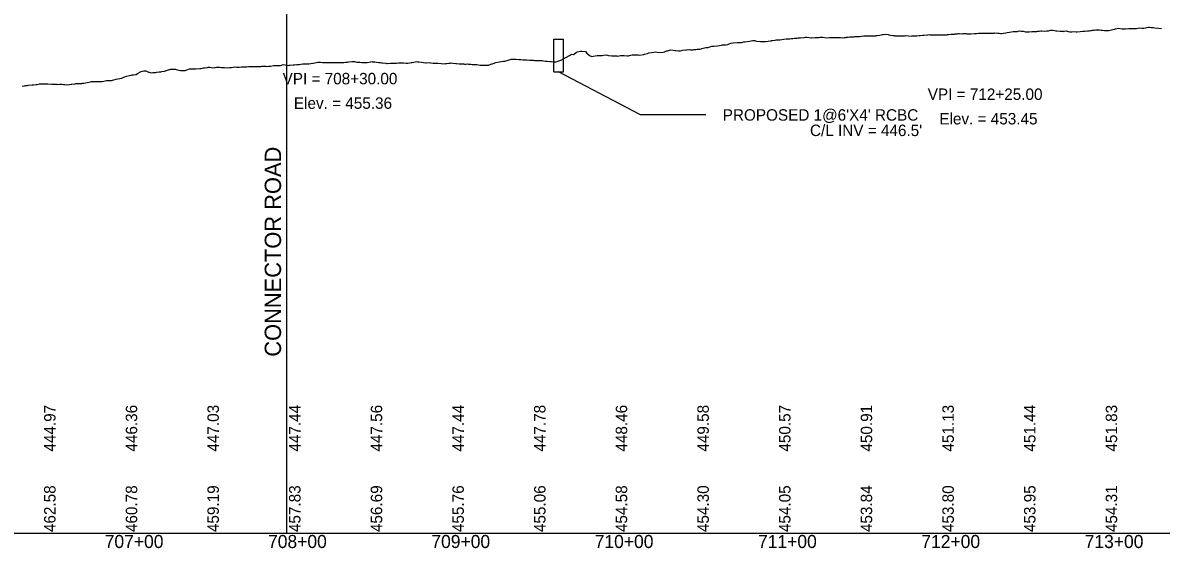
# Model space of a CAD drawing. Extents: x 2017200 to 2047700, y 854850 to 893350.
# Drawn here: x 2023629 to 2024326, y 889091 to 889412 of the extents above; entities that cross this region are included whole.
import ezdxf

# ---------------------------------------------------------------- set-up
doc = ezdxf.new("R2010")
doc.units = 0
for name, color, linetype in [('Culverts', 7, 'Continuous'), ('RD_DDB_Profile_EX', 7, 'Continuous'), ('RD_DDB_Profile_Lbl', 7, 'Continuous'), ('RD_DDB_StaTX', 7, 'Continuous'), ('RD_DDB_StripGrade', 7, 'Continuous'), ('RD_GPK_Profile_Cell', 7, 'Continuous'), ('RD_PD_DR_Pipe_TX', 7, 'Continuous'), ('RD_PD_NON-PLOTTING', 7, 'Continuous')]:
    doc.layers.add(name, color=color, linetype=linetype)

msp = doc.modelspace()

# ---------------------------------------------------------------- linework, layer by layer
at = {"layer": 'Culverts'}
for p, q in [((2023954, 889382.5), (2023954, 889402.5)), ((2023954, 889402.5), (2023960, 889402.5)), ((2023960, 889382.5), (2023960, 889402.5)), ((2023954, 889382.5), (2023960, 889382.5))]:
    msp.add_line(p, q, dxfattribs=at)
at = {"layer": 'RD_DDB_Profile_EX'}
msp.add_lwpolyline([(2023628.49, 889373.71), (2023629.94, 889373.92), (2023630.7, 889374.03), (2023631.75, 889374.15), (2023632.32, 889374.2), (2023634.71, 889374.43), (2023635.54, 889374.48), (2023637.09, 889374.71), (2023637.66, 889374.79), (2023639.11, 889375.11), (2023639.48, 889375.13), (2023640.71, 889375.16), (2023641.86, 889375.09), (2023643.02, 889375.01), (2023643.76, 889375.07), (2023644.25, 889375.04), (2023646.8, 889374.86), (2023647.21, 889374.84), (2023649.01, 889374.85), (2023649.85, 889374.85), (2023650.39, 889374.77), (2023651.4, 889374.81), (2023652.89, 889374.86), (2023653.78, 889374.75), (2023654.68, 889374.65), (2023656.17, 889374.56), (2023657.65, 889374.76), (2023658.55, 889374.85), (2023658.97, 889374.89), (2023660.94, 889375.17), (2023661.25, 889375.21), (2023662, 889375.32), (2023663.32, 889375.31), (2023665.04, 889375.31), (2023665.7, 889375.42), (2023666.32, 889375.51), (2023668.36, 889375.9), (2023670.47, 889376.32), (2023671.1, 889376.45), (2023672.86, 889376.49), (2023673.17, 889376.49), (2023674.13, 889376.46), (2023675.38, 889376.45), (2023677.15, 889376.47), (2023677.63, 889376.59), (2023678.52, 889376.8), (2023680.18, 889377.05), (2023682.39, 889377.22), (2023683.2, 889377.11), (2023683.9, 889377.31), (2023684.78, 889377.52), (2023686.22, 889377.87), (2023687.16, 889378.08), (2023689.55, 889378.66), (2023689.88, 889378.79), (2023692.55, 889379.82), (2023694.32, 889380.24), (2023695.28, 889380.47), (2023695.93, 889380.58), (2023696.7, 889380.64), (2023698.3, 889380.76), (2023699.28, 889381.41), (2023701.47, 889382.62), (2023702.99, 889383.05), (2023703.85, 889383.09), (2023704.32, 889383.12), (2023705.93, 889382.32), (2023706.24, 889382.21), (2023707.34, 889381.85), (2023708.62, 889381.96), (2023709.23, 889382.01), (2023710.35, 889382.12), (2023711.01, 889382.23), (2023712.5, 889382.47), (2023713.39, 889382.44), (2023714.09, 889382.6), (2023715.77, 889382.93), (2023716.37, 889383.05), (2023718.16, 889383.61), (2023719.01, 889383.87), (2023719.38, 889384.03), (2023720.54, 889384.04), (2023722.38, 889384.04), (2023722.93, 889383.9), (2023724.53, 889383.51), (2023725.45, 889383.3), (2023727.7, 889383.24), (2023728.39, 889383.22), (2023730.08, 889383.87), (2023731.02, 889384.23), (2023731.4, 889384.36), (2023731.82, 889384.38), (2023732.46, 889384.37), (2023734.4, 889384.35), (2023734.98, 889384.38), (2023737.41, 889384.43), (2023738.13, 889384.53), (2023739.62, 889384.83), (2023740.41, 889384.99), (2023742, 889385.15), (2023742.52, 889385.21), (2023743.41, 889385.2), (2023744.39, 889385.12), (2023746.42, 889384.98), (2023746.77, 889385.06), (2023747.48, 889385.23), (2023749.42, 889385.2), (2023750.57, 889385.1), (2023751.54, 889385.08), (2023752.42, 889385.07), (2023754.19, 889384.98), (2023755.42, 889385.05), (2023756.31, 889385.08), (2023756.7, 889385.1), (2023758.69, 889385.44), (2023759.75, 889385.3), (2023761.08, 889385.32), (2023761.42, 889385.32), (2023762.78, 889385.52), (2023763.46, 889385.5), (2023764.42, 889385.47), (2023766.05, 889385.58), (2023767.42, 889385.67), (2023768.23, 889385.7), (2023768.81, 889385.72), (2023770.61, 889385.61), (2023771.8, 889385.65), (2023773, 889385.69), (2023773.43, 889385.71), (2023774.78, 889385.79), (2023775.38, 889385.84), (2023776.43, 889385.93), (2023777.77, 889385.82), (2023778.1, 889385.79), (2023779.43, 889385.83), (2023780.15, 889385.88), (2023780.71, 889385.93), (2023782.53, 889386.3), (2023783.66, 889386.4), (2023784.92, 889386.35), (2023785.43, 889386.33), (2023786.59, 889386.4), (2023787.3, 889386.58), (2023788.43, 889386.86), (2023789.69, 889386.64), (2023790.37, 889386.53), (2023791.43, 889386.42), (2023792.07, 889386.47), (2023792.43, 889386.5), (2023794.46, 889386.66), (2023795.33, 889386.7), (2023796.84, 889386.85), (2023797.44, 889386.9), (2023798.21, 889387.01), (2023799.22, 889387.12), (2023800.44, 889387.26), (2023801.61, 889387.31), (2023802.87, 889387.37), (2023803.44, 889387.37), (2023803.99, 889387.38), (2023806.45, 889387.72), (2023806.82, 889387.79), (2023808.76, 889388.25), (2023809.67, 889388.46), (2023811.15, 889388.27), (2023812.46, 889388.11), (2023813.22, 889388.11), (2023813.53, 889388.12), (2023815.47, 889388.13), (2023815.91, 889388.12), (2023818.47, 889388.07), (2023820.96, 889388.09), (2023821.48, 889388.09), (2023823.07, 889388.16), (2023823.75, 889388.19), (2023824.49, 889388.21), (2023825.45, 889388.23), (2023826.54, 889388.26), (2023827.5, 889388.37), (2023827.84, 889388.42), (2023828.63, 889388.55), (2023830.51, 889388.69), (2023832.09, 889388.75), (2023832.6, 889388.64), (2023833.53, 889388.44), (2023835.25, 889388.36), (2023836.54, 889388.1), (2023837.61, 889388.19), (2023839.76, 889388.11), (2023842.14, 889388.59), (2023842.57, 889388.67), (2023843.09, 889388.61), (2023844.53, 889388.47), (2023845.59, 889388.37), (2023846.91, 889388.21), (2023847.85, 889388.09), (2023848.61, 889387.99), (2023849.29, 889387.9), (2023851.24, 889387.67), (2023851.68, 889387.62), (2023852.11, 889387.63), (2023854.06, 889387.71), (2023854.65, 889387.73), (2023856.64, 889387.71), (2023857.67, 889387.74), (2023859, 889387.95), (2023860.7, 889387.9), (2023861.22, 889387.93), (2023862, 889387.97), (2023863.72, 889387.84), (2023864.67, 889387.83), (2023865.99, 889388.04), (2023866.75, 889388.16), (2023867.33, 889388.1), (2023868.37, 889388.34), (2023869.99, 889388.7), (2023870.75, 889388.6), (2023871.42, 889388.51), (2023873.14, 889388.33), (2023875.52, 889388.05), (2023875.85, 889388.02), (2023877.91, 889388.15), (2023878.88, 889388.04), (2023880.29, 889387.8), (2023881.92, 889387.73), (2023882.68, 889387.7), (2023883.16, 889387.69), (2023885.06, 889387.56), (2023887.48, 889387.39), (2023888, 889387.47), (2023888.37, 889387.51), (2023889.83, 889387.71), (2023890.53, 889387.81), (2023891.15, 889387.89), (2023892.21, 889387.77), (2023894.09, 889387.55), (2023894.6, 889387.5), (2023896.15, 889387.35), (2023897.14, 889387.32), (2023898.73, 889387.26), (2023899.37, 889387.23), (2023900.19, 889387.18), (2023901.3, 889387.28), (2023901.75, 889387.22), (2023903.25, 889387.04), (2023904.13, 889387.03), (2023906.52, 889387), (2023907.05, 889386.91), (2023908.98, 889386.6), (2023909.36, 889386.51), (2023911.53, 889386.44), (2023912.42, 889386.47), (2023913.67, 889386.48), (2023914.07, 889386.49), (2023915.49, 889387.2), (2023916.06, 889387.27), (2023916.6, 889387.35), (2023918.55, 889388.06), (2023920.82, 889388.52), (2023921.81, 889388.72), (2023923.21, 889388.91), (2023924.18, 889389.04), (2023924.7, 889389.14), (2023925.59, 889389.38), (2023927.98, 889390.23), (2023929.19, 889390.12), (2023930.36, 889390.15), (2023930.85, 889390.17), (2023932.75, 889390.01), (2023933.51, 889389.94), (2023934.19, 889389.93), (2023935.28, 889389.81), (2023936.68, 889389.75), (2023937.02, 889389.74), (2023937.51, 889389.72), (2023939.17, 889389.65), (2023940.11, 889389.59), (2023941.65, 889389.5), (2023942.28, 889389.47), (2023943.2, 889389.44), (2023944.12, 889389.37), (2023944.67, 889389.38), (2023946.59, 889389.35), (2023947.05, 889389.29), (2023947.76, 889389.19), (2023949.06, 889389.01), (2023949.44, 889388.96), (2023949.96, 889388.92), (2023951.82, 889388.73), (2023952.49, 889388.67), (2023954.2, 889388.63), (2023955.6, 889388.55), (2023956.59, 889388.92), (2023958.97, 889389.89), (2023959.44, 889390.16), (2023961.36, 889391.23), (2023961.82, 889391.47), (2023963.74, 889392.49), (2023964.94, 889393.18), (2023966.17, 889393.11), (2023968.06, 889394.49), (2023968.51, 889394.59), (2023970.46, 889395.02), (2023971.18, 889395.15), (2023973.43, 889394.82), (2023974.31, 889393.88), (2023975.85, 889392.54), (2023977.44, 889391.78), (2023978.25, 889392.04), (2023980.58, 889392.41), (2023980.92, 889392.41), (2023982.82, 889392.5), (2023983.72, 889392.54), (2023985.45, 889392.76), (2023986.86, 889392.58), (2023987.58, 889392.51), (2023989.59, 889392.29), (2023990.23, 889392.24), (2023990.91, 889392.16), (2023992.61, 889392.17), (2023993.17, 889392.06), (2023994.99, 889392.48), (2023996.33, 889392.41), (2023997.12, 889392.36), (2023998.99, 889392.24), (2023999.74, 889392.21), (2024000.47, 889392.45), (2024002.1, 889392.87), (2024002.66, 889392.94), (2024004.47, 889392.77), (2024005.83, 889392.76), (2024006.83, 889392.61), (2024009.04, 889393.04), (2024009.67, 889393.18), (2024011.43, 889393.76), (2024012.19, 889394.01), (2024013.88, 889394.26), (2024015.38, 889394.38), (2024016.22, 889394.68), (2024018.58, 889394.2), (2024020.96, 889394.54), (2024021.77, 889394.59), (2024023.35, 889395.23), (2024023.67, 889395.36), (2024024.97, 889395.76), (2024025.73, 889395.9), (2024027.13, 889395.65), (2024028.18, 889395.5), (2024028.83, 889395.54), (2024030.5, 889395.36), (2024031.4, 889395.26), (2024032.53, 889395.56), (2024032.89, 889395.61), (2024034.85, 889395.91), (2024035.45, 889395.92), (2024037.16, 889396.08), (2024037.84, 889395.98), (2024039.42, 889396), (2024040.04, 889396.05), (2024041.07, 889396.15), (2024041.78, 889396.29), (2024042.42, 889396.34), (2024043.52, 889396.41), (2024044.31, 889396.5), (2024044.81, 889396.65), (2024046.38, 889397.15), (2024047.19, 889397.29), (2024047.56, 889397.35), (2024048.68, 889397.41), (2024049.58, 889397.73), (2024050.81, 889398.18), (2024051.38, 889398.21), (2024051.96, 889398.21), (2024054.34, 889398.3), (2024055.55, 889398.59), (2024056.73, 889398.79), (2024057.32, 889398.9), (2024057.84, 889398.92), (2024059.11, 889398.99), (2024060.59, 889399.16), (2024061.5, 889399.53), (2024062.4, 889399.9), (2024063.88, 889400.2), (2024066.51, 889400.31), (2024067.15, 889400.32), (2024068.65, 889400.42), (2024069.22, 889400.46), (2024070.44, 889400.81), (2024071.03, 889400.86), (2024073.81, 889401.12), (2024076.02, 889401.62), (2024077.04, 889401.65), (2024078.28, 889401.29), (2024080.57, 889401.1), (2024080.94, 889401.07), (2024082.96, 889401.04), (2024083.66, 889401.03), (2024085.34, 889401.25), (2024086.99, 889401.47), (2024087.29, 889401.55), (2024087.93, 889401.61), (2024089.54, 889401.89), (2024090.32, 889401.93), (2024091.79, 889402.07), (2024092.49, 889402.13), (2024093.66, 889402.23), (2024094.88, 889402.4), (2024096.27, 889402.62), (2024097.26, 889402.67), (2024098.51, 889402.7), (2024099.65, 889402.8), (2024100.36, 889402.87), (2024101.49, 889402.95), (2024102.03, 889402.97), (2024102.97, 889403.02), (2024103.73, 889403.17), (2024104.42, 889403.25), (2024105.21, 889403.33), (2024107.1, 889403.5), (2024107.43, 889403.54), (2024108.09, 889403.62), (2024109.18, 889403.56), (2024110.48, 889403.49), (2024111.57, 889403.26), (2024111.88, 889403.2), (2024114.11, 889403.51), (2024114.56, 889403.53), (2024116.34, 889403.5), (2024117.26, 889403.61), (2024118.72, 889403.65), (2024121.11, 889403.29), (2024122.97, 889403.45), (2024123.49, 889403.43), (2024124.08, 889403.4), (2024125.18, 889403.38), (2024125.87, 889403.4), (2024127.5, 889403.44), (2024128.26, 889403.43), (2024129.6, 889403.4), (2024130.93, 889403.35), (2024131.81, 889403.36), (2024133.03, 889403.52), (2024133.36, 889403.57), (2024134.01, 889403.69), (2024134.38, 889403.72), (2024135.41, 889403.83), (2024136.21, 889403.9), (2024137.83, 889403.91), (2024138.41, 889403.99), (2024139.43, 889403.97), (2024140.18, 889404.04), (2024140.61, 889404.08), (2024141.29, 889404.1), (2024142.56, 889404.24), (2024143.83, 889404.38), (2024145, 889404.48), (2024145.42, 889404.53), (2024147.33, 889404.55), (2024148.24, 889404.48), (2024149.72, 889404.52), (2024151.31, 889404.56), (2024151.73, 889404.58), (2024152.1, 889404.64), (2024153.76, 889404.9), (2024154.49, 889405.12), (2024155.23, 889405.33), (2024155.94, 889405.26), (2024157.13, 889405.4), (2024158.74, 889405.31), (2024159.25, 889405.18), (2024160.31, 889404.93), (2024161.64, 889404.73), (2024162.49, 889404.62), (2024162.87, 889404.57), (2024164.02, 889404.48), (2024164.67, 889404.43), (2024165.79, 889404.45), (2024166.41, 889404.47), (2024168.79, 889404.55), (2024169.33, 889404.59), (2024171.2, 889404.43), (2024172.89, 889404.26), (2024173.56, 889404.38), (2024174.13, 889404.4), (2024175.54, 889404.52), (2024175.94, 889404.53), (2024176.45, 889404.54), (2024177.71, 889404.75), (2024178.33, 889404.77), (2024180.03, 889404.83), (2024180.73, 889404.9), (2024183.1, 889405.18), (2024183.62, 889405.24), (2024184.22, 889405.14), (2024185.12, 889405.16), (2024185.48, 889405.17), (2024186.38, 889405.18), (2024187.22, 889405.19), (2024187.87, 889405.17), (2024190.83, 889405.09), (2024192.87, 889405.12), (2024194.46, 889405.15), (2024195.03, 889405.2), (2024195.86, 889405.27), (2024197.4, 889405.42), (2024198.1, 889405.49), (2024199.34, 889405.59), (2024199.79, 889405.63), (2024201.14, 889405.77), (2024201.75, 889405.84), (2024202.17, 889405.83), (2024203.65, 889405.8), (2024204.56, 889405.87), (2024205.41, 889405.93), (2024205.81, 889405.9), (2024206.36, 889405.86), (2024206.94, 889405.79), (2024207.96, 889405.68), (2024209.32, 889405.72), (2024211.71, 889405.84), (2024212.78, 889405.85), (2024214.09, 889406.01), (2024214.41, 889406.05), (2024216.66, 889406.06), (2024218.86, 889406.07), (2024220.21, 889406.13), (2024220.85, 889406.15), (2024221.25, 889406.13), (2024221.73, 889406.1), (2024223, 889406.07), (2024223.63, 889406.18), (2024223.94, 889406.23), (2024226.01, 889406.13), (2024226.75, 889406.1), (2024227.69, 889405.93), (2024228.4, 889405.98), (2024229.43, 889406.04), (2024230.78, 889406.29), (2024231.72, 889406.45), (2024233.17, 889406.75), (2024235.23, 889407.17), (2024235.85, 889407.18), (2024236.65, 889407.22), (2024237.99, 889407.18), (2024239.03, 889407.49), (2024240.32, 889407.37), (2024241.54, 889407.26), (2024242.84, 889406.92), (2024244.4, 889406.86), (2024245.09, 889406.92), (2024246.66, 889407.04), (2024247.77, 889407.09), (2024249.86, 889407.21), (2024250.5, 889407.25), (2024250.81, 889407.28), (2024251.18, 889407.31), (2024252.24, 889407.45), (2024252.94, 889407.54), (2024254.63, 889407.39), (2024255.94, 889407.44), (2024257.01, 889407.63), (2024258.24, 889407.85), (2024259.39, 889407.86), (2024260.67, 889407.73), (2024261.47, 889407.62), (2024261.78, 889407.6), (2024262.13, 889407.57), (2024264.16, 889407.39), (2024265.35, 889407.28), (2024265.73, 889407.26), (2024266.05, 889407.21), (2024266.55, 889407.28), (2024267.86, 889407.44), (2024268.93, 889407.19), (2024270, 889406.95), (2024271.32, 889407), (2024272.12, 889407.03), (2024273.92, 889406.93), (2024274.24, 889406.9), (2024274.61, 889406.94), (2024276.37, 889407.16), (2024277.89, 889407.39), (2024278.5, 889407.41), (2024279.19, 889407.4), (2024280.85, 889407.45), (2024281.88, 889407.61), (2024282.75, 889407.72), (2024283.24, 889407.84), (2024283.74, 889407.96), (2024284.88, 889408.02), (2024285.88, 889408.22), (2024288.25, 889408.19), (2024289.13, 889408.04), (2024289.91, 889407.93), (2024291.25, 889407.8), (2024292.75, 889407.69), (2024293.38, 889407.69), (2024293.94, 889407.76), (2024297.25, 889408.46), (2024297.63, 889408.53), (2024297.96, 889408.7), (2024299.75, 889409.23), (2024301.99, 889408.7), (2024304.04, 889408.78), (2024306.25, 889408.87), (2024308.25, 889409.01), (2024310.04, 889408.95), (2024310.38, 889408.97), (2024310.75, 889408.99), (2024312.5, 889409.28), (2024314.07, 889409.18), (2024314.63, 889409.2), (2024315.25, 889409.23), (2024318.1, 889409.68), (2024318.88, 889409.74), (2024319.74, 889409.57), (2024321, 889409.48), (2024322.13, 889409.33), (2024324.24, 889409.11), (2024326.15, 889409.05)], dxfattribs=at)
at = {"layer": 'RD_GPK_Profile_Cell'}
msp.add_line((2020500, 889100), (2027000, 889100), dxfattribs=at)
at = {"layer": 'RD_PD_DR_Pipe_TX'}
for p, q in [((2024007.23, 889356.06), (2023957, 889382.5)), ((2024047.23, 889356.06), (2024007.23, 889356.06))]:
    msp.add_line(p, q, dxfattribs=at)
at = {"layer": 'RD_PD_NON-PLOTTING'}
msp.add_line((2023790.68, 889100), (2023790.68, 889544.4), dxfattribs=at)

# ---------------------------------------------------------------- texts
at = {"layer": 'RD_DDB_Profile_Lbl'}
for s, p in [('VPI = 708+30.00', (2023788.04, 889374.8)), ('VPI = 712+25.00', (2024183.04, 889365.25)), ('Elev. = 455.36', (2023794.94, 889359.8)), ('Elev. = 453.45', (2024190.14, 889350.25))]:
    msp.add_text(s, height=7, dxfattribs=at).set_placement(p)
at = {"layer": 'RD_DDB_StaTX'}
for s, p in [('707+00', (2023679.1, 889091)), ('708+00', (2023779.1, 889091)), ('709+00', (2023879.1, 889091)), ('710+00', (2023979.1, 889091)), ('711+00', (2024079.1, 889091)), ('712+00', (2024179.1, 889091)), ('713+00', (2024279.1, 889091))]:
    msp.add_text(s, height=8, dxfattribs=at).set_placement(p)
at = {"layer": 'RD_DDB_StripGrade'}
for s, p in [('444.97', (2023649, 889150)), ('446.36', (2023699, 889150)), ('447.03', (2023749, 889150)), ('447.44', (2023799, 889150)), ('447.56', (2023849, 889150)), ('447.44', (2023899, 889150)), ('447.78', (2023949, 889150)), ('448.46', (2023999, 889150)), ('449.58', (2024049, 889150)), ('450.57', (2024099, 889150)), ('450.91', (2024149, 889150)), ('451.13', (2024199, 889150)), ('451.44', (2024249, 889150)), ('451.83', (2024299, 889150)), ('462.58', (2023649, 889100.75)), ('460.78', (2023699, 889100.75)), ('459.19', (2023749, 889100.75)), ('457.83', (2023799, 889100.75)), ('456.69', (2023849, 889100.75)), ('455.76', (2023899, 889100.75)), ('455.06', (2023949, 889100.75)), ('454.58', (2023999, 889100.75)), ('454.30', (2024049, 889100.75)), ('454.05', (2024099, 889100.75)), ('453.84', (2024149, 889100.75)), ('453.80', (2024199, 889100.75)), ('453.95', (2024249, 889100.75)), ('454.31', (2024299, 889100.75))]:
    msp.add_text(s, height=7, rotation=90, dxfattribs=at).set_placement(p)
at = {"layer": 'RD_PD_DR_Pipe_TX'}
for s, p in [("PROPOSED 1@6'X4' RCBC", (2024057.51, 889352.56)), ("C/L INV = 446.5'", (2024110.93, 889343.13))]:
    msp.add_text(s, height=7, dxfattribs=at).set_placement(p)
at = {"layer": 'RD_PD_NON-PLOTTING'}
msp.add_text('CONNECTOR ROAD', height=10, rotation=90, dxfattribs=at).set_placement((2023787.07, 889208.1))

doc.saveas('drawing.dxf')
